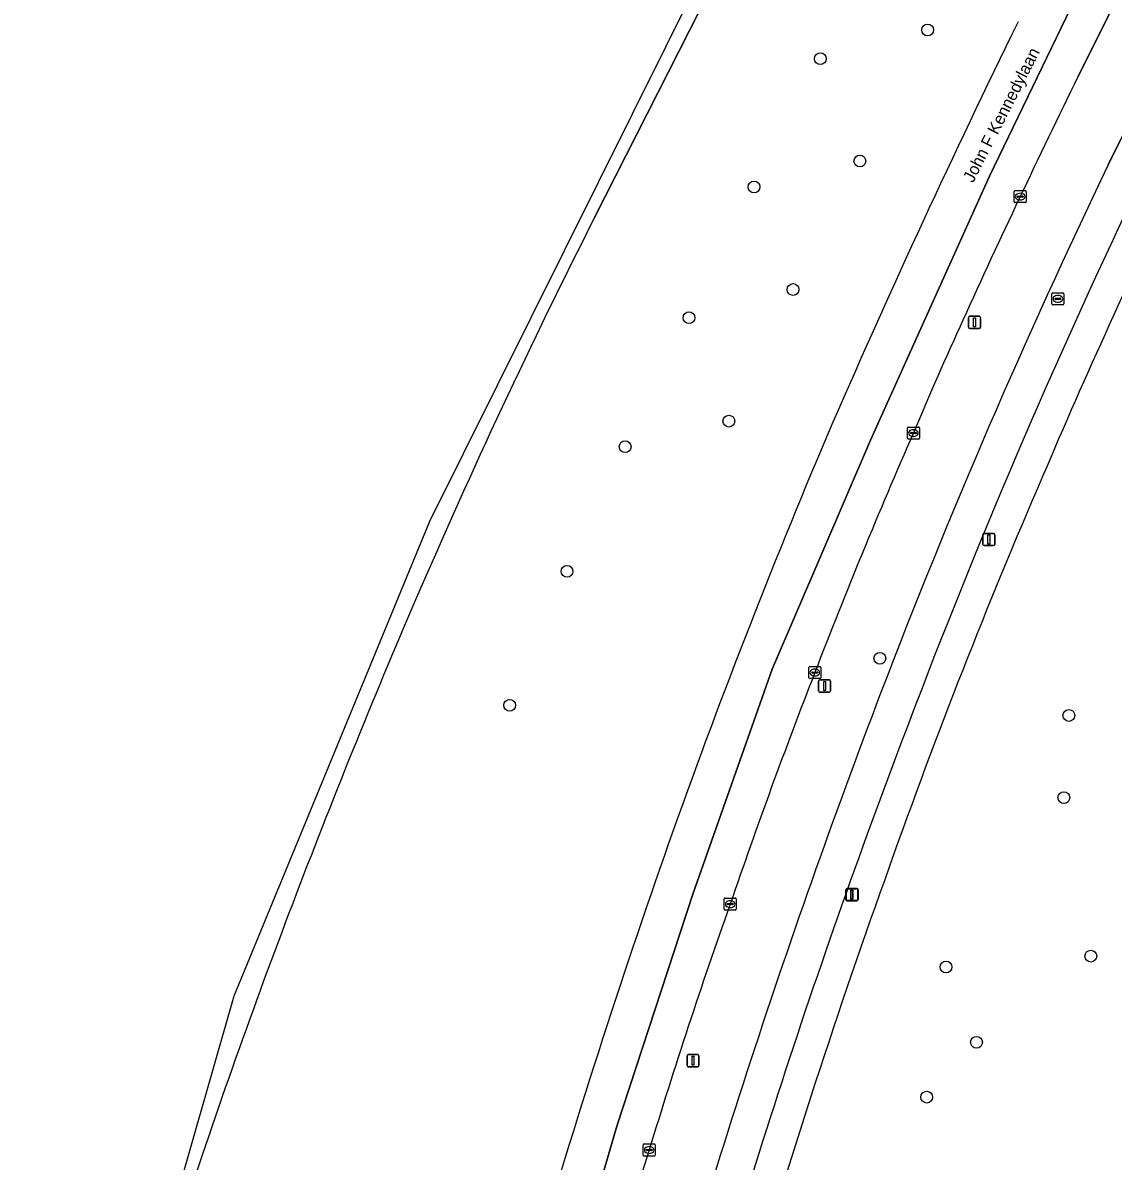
# Model space of a CAD drawing. Extents: x 161477 to 163040, y 383680 to 384871.
# Drawn here: x 161491.2 to 161581.6, y 384285.2 to 384379.6 of the extents above; entities that cross this region are included whole.
import ezdxf

# ---------------------------------------------------------------- set-up
doc = ezdxf.new("R2010")
doc.units = 0
for name, color, linetype in [('IMGEO_Berm_groen', 7, 'Continuous'), ('IMGEO_Boom', 7, 'Continuous'), ('IMGEO_Fietspad_gesloten', 7, 'Continuous'), ('IMGEO_Groenvoorziening', 7, 'Continuous'), ('IMGEO_Kolk', 7, 'Continuous'), ('IMGEO_Lichtmast', 7, 'Continuous'), ('IMGEO_Openbare_ruimte_label', 7, 'Continuous'), ('IMGEO_Rijbaan_lokaal_gesloten', 7, 'Continuous'), ('IMGEO_Rioolput', 7, 'Continuous'), ('IMGEO_Voetpad_open', 7, 'Continuous')]:
    doc.layers.add(name, color=color, linetype=linetype)

msp = doc.modelspace()

# ---------------------------------------------------------------- linework, layer by layer
at = {"layer": 'IMGEO_Berm_groen'}
for points in [[(161641.247, 384565.836), (161604.621, 384493.656), (161568.685, 384422.83), (161565.441, 384416.384), (161549.928, 384385.826), (161538.572, 384363.442)], [(161665.83, 384546.951), (161665.276, 384545.886), (161657.396, 384530.299), (161648.146, 384511.921), (161638.428, 384492.932), (161629.152, 384474.697), (161619.906, 384456.455), (161609.741, 384436.425), (161600.483, 384418.156), (161591.22, 384399.962), (161581.96, 384381.739), (161578.646, 384375.101)], [(161581.162, 384367.811), (161590.197, 384386.091), (161669.994, 384542.688)]]:
    msp.add_lwpolyline(points, dxfattribs=at)
for centre, radius, start, end in [((162304.83, 384021.353), 814.225, 153.893091, 156.466679), ((162246.39, 384046.741), 744.111, 153.814572, 155.532172), ((162094.709, 384120.544), 569.974, 154.28973, 159.08729), ((162037.429, 384110.656), 559.248, 153.12725, 156.71294), ((161890.94, 384208.459), 353.603, 155.5279, 157.18446), ((162096.916, 384116.326), 585.697, 156.863556, 160.410557), ((161983.867, 384161.599), 457.485, 156.28771, 158.97814), ((162090.68, 384087.63), 617.264, 156.703842, 159.226682), ((162029.765, 384141.958), 507.378, 158.76713, 161.07503), ((162191.979, 384084.194), 673.813, 159.15228, 164.813154), ((162176.032, 384089.247), 669.314, 160.497383, 163.636019), ((162049.789, 384101.886), 573.977, 159.109535, 161.844747), ((161991.923, 384149.645), 469.115, 160.46409, 163.08632), ((161998.849, 384143.052), 477.678, 162.57139, 165.02538)]:
    msp.add_arc(centre, radius, start, end, dxfattribs=at)
at = {"layer": 'IMGEO_Boom'}
for centre in [(161566.182, 384378.987), (161557.289, 384376.602), (161560.564, 384368.122), (161551.792, 384365.97), (161555.03, 384357.465), (161546.397, 384355.131), (161549.705, 384346.557), (161541.103, 384344.432), (161536.289, 384334.1), (161562.221, 384326.895), (161531.535, 384323), (161577.892, 384322.154), (161577.475, 384315.345), (161579.712, 384302.199), (161567.709, 384301.301), (161570.234, 384295.057), (161566.107, 384290.508)]:
    msp.add_circle(centre, 0.489, dxfattribs=at)
at = {"layer": 'IMGEO_Fietspad_gesloten'}
msp.add_lwpolyline([(161672.597, 384541.38), (161669.994, 384542.688), (161590.197, 384386.091), (161581.162, 384367.811)], dxfattribs=at)
for centre, radius, start, end in [((162094.709, 384120.544), 569.974, 154.28973, 159.08729), ((162103.511, 384117.459), 576.238, 154.387615, 159.10675), ((162191.979, 384084.194), 673.813, 159.15228, 164.813154), ((162159.621, 384094.419), 636.877, 158.97044, 164.928258)]:
    msp.add_arc(centre, radius, start, end, dxfattribs=at)
at = {"layer": 'IMGEO_Groenvoorziening'}
for centre, radius, start, end in [((162081.76, 384126.846), 549.874, 154.10782, 156.96869), ((162042.736, 384139.942), 508.847, 156.60665, 160.51784), ((162124.284, 384107.341), 596.609, 160.178188, 163.825185)]:
    msp.add_arc(centre, radius, start, end, dxfattribs=at)
at = {"layer": 'IMGEO_Kolk'}
for p, q in [((161573.353, 384364.745), (161573.353, 384365.597)), ((161573.428, 384365.671), (161574.28, 384365.671)), ((161573.655, 384365.214), (161574.053, 384365.214)), ((161573.841, 384365.451), (161573.866, 384365.451)), ((161574.354, 384365.597), (161574.354, 384364.745)), ((161574.28, 384364.671), (161573.428, 384364.671)), ((161573.612, 384365.165), (161573.612, 384365.177)), ((161574.05, 384365.128), (161573.652, 384365.128)), ((161573.864, 384364.891), (161573.839, 384364.891)), ((161574.096, 384365.177), (161574.096, 384365.165)), ((161564.505, 384345.141), (161564.505, 384345.993)), ((161564.58, 384346.067), (161565.432, 384346.067)), ((161564.764, 384345.561), (161564.764, 384345.573)), ((161565.202, 384345.524), (161564.804, 384345.524)), ((161564.807, 384345.61), (161565.205, 384345.61)), ((161564.993, 384345.847), (161565.018, 384345.847)), ((161565.248, 384345.573), (161565.248, 384345.561)), ((161565.506, 384345.993), (161565.506, 384345.141)), ((161565.432, 384345.067), (161564.58, 384345.067)), ((161565.016, 384345.287), (161564.991, 384345.287)), ((161556.329, 384325.284), (161556.329, 384326.136)), ((161556.404, 384326.21), (161557.256, 384326.21)), ((161556.588, 384325.704), (161556.588, 384325.716)), ((161557.026, 384325.667), (161556.628, 384325.667)), ((161556.631, 384325.753), (161557.029, 384325.753)), ((161556.817, 384325.99), (161556.842, 384325.99)), ((161557.072, 384325.716), (161557.072, 384325.704)), ((161557.33, 384326.136), (161557.33, 384325.284)), ((161557.256, 384325.21), (161556.404, 384325.21)), ((161556.84, 384325.43), (161556.815, 384325.43)), ((161549.313, 384306.09), (161549.313, 384306.942)), ((161549.388, 384307.016), (161550.24, 384307.016)), ((161549.801, 384306.796), (161549.826, 384306.796)), ((161550.314, 384306.942), (161550.314, 384306.09)), ((161550.24, 384306.016), (161549.388, 384306.016)), ((161549.572, 384306.51), (161549.572, 384306.522)), ((161550.01, 384306.473), (161549.612, 384306.473)), ((161549.615, 384306.559), (161550.013, 384306.559)), ((161549.824, 384306.236), (161549.799, 384306.236)), ((161550.056, 384306.522), (161550.056, 384306.51)), ((161542.599, 384285.699), (161542.599, 384286.551)), ((161542.674, 384286.625), (161543.526, 384286.625)), ((161542.858, 384286.119), (161542.858, 384286.131)), ((161543.296, 384286.082), (161542.898, 384286.082)), ((161542.901, 384286.168), (161543.299, 384286.168)), ((161543.087, 384286.405), (161543.112, 384286.405)), ((161543.342, 384286.131), (161543.342, 384286.119)), ((161543.6, 384286.551), (161543.6, 384285.699)), ((161543.526, 384285.625), (161542.674, 384285.625)), ((161543.11, 384285.845), (161543.085, 384285.845))]:
    msp.add_line(p, q, dxfattribs=at)
for points in [[(161573.353, 384364.745), (161573.353, 384365.597)], [(161573.428, 384365.671), (161574.28, 384365.671)], [(161574.354, 384365.597), (161574.354, 384364.745)], [(161574.28, 384364.671), (161573.428, 384364.671)], [(161564.505, 384345.141), (161564.505, 384345.993)], [(161564.58, 384346.067), (161565.432, 384346.067)], [(161565.506, 384345.993), (161565.506, 384345.141)], [(161565.432, 384345.067), (161564.58, 384345.067)], [(161556.329, 384325.284), (161556.329, 384326.136)], [(161556.404, 384326.21), (161557.256, 384326.21)], [(161557.33, 384326.136), (161557.33, 384325.284)], [(161557.256, 384325.21), (161556.404, 384325.21)], [(161549.313, 384306.09), (161549.313, 384306.942)], [(161549.388, 384307.016), (161550.24, 384307.016)], [(161550.314, 384306.942), (161550.314, 384306.09)], [(161550.24, 384306.016), (161549.388, 384306.016)], [(161542.599, 384285.699), (161542.599, 384286.551)], [(161542.674, 384286.625), (161543.526, 384286.625)], [(161543.6, 384286.551), (161543.6, 384285.699)], [(161543.526, 384285.625), (161542.674, 384285.625)]]:
    msp.add_lwpolyline(points, dxfattribs=at)
for centre, radius, start, end in [((161573.43, 384365.595), 0.0765, 91.55205, 178.44795), ((161573.43, 384365.595), 0.0765, 91.55205, 178.44795), ((161573.652, 384365.174), 0.0403, 85.87752, 175.75265), ((161574.057, 384365.176), 0.0386, 1.73085, 96.63898), ((161574.278, 384365.595), 0.0765, 1.55205, 88.44795), ((161574.278, 384365.595), 0.0765, 1.55205, 88.44795), ((161573.43, 384364.747), 0.0765, 181.55205, 268.44795), ((161573.43, 384364.747), 0.0765, 181.55205, 268.44795), ((161573.649, 384365.164), 0.0366, 178.93798, 274.71019), ((161574.053, 384365.171), 0.043, 264.86636, 352.45326), ((161574.278, 384364.747), 0.0765, 271.55205, 358.44795), ((161574.278, 384364.747), 0.0765, 271.55205, 358.44795), ((161564.582, 384345.991), 0.0765, 91.55205, 178.44795), ((161564.582, 384345.991), 0.0765, 91.55205, 178.44795), ((161564.804, 384345.57), 0.0403, 85.87752, 175.75265), ((161564.801, 384345.56), 0.0366, 178.93798, 274.71019), ((161565.205, 384345.567), 0.043, 264.86636, 352.45326), ((161565.209, 384345.572), 0.0386, 1.73085, 96.63898), ((161565.43, 384345.991), 0.0765, 1.55205, 88.44795), ((161565.43, 384345.991), 0.0765, 1.55205, 88.44795), ((161564.582, 384345.143), 0.0765, 181.55205, 268.44795), ((161564.582, 384345.143), 0.0765, 181.55205, 268.44795), ((161565.43, 384345.143), 0.0765, 271.55205, 358.44795), ((161565.43, 384345.143), 0.0765, 271.55205, 358.44795), ((161556.406, 384326.134), 0.0765, 91.55205, 178.44795), ((161556.406, 384326.134), 0.0765, 91.55205, 178.44795), ((161556.628, 384325.713), 0.0403, 85.87752, 175.75265), ((161556.625, 384325.703), 0.0366, 178.93798, 274.71019), ((161557.029, 384325.71), 0.043, 264.86636, 352.45326), ((161557.033, 384325.715), 0.0386, 1.73085, 96.63898), ((161557.254, 384326.134), 0.0765, 1.55205, 88.44795), ((161557.254, 384326.134), 0.0765, 1.55205, 88.44795), ((161556.406, 384325.286), 0.0765, 181.55205, 268.44795), ((161556.406, 384325.286), 0.0765, 181.55205, 268.44795), ((161557.254, 384325.286), 0.0765, 271.55205, 358.44795), ((161557.254, 384325.286), 0.0765, 271.55205, 358.44795), ((161549.39, 384306.94), 0.0765, 91.55205, 178.44795), ((161549.39, 384306.94), 0.0765, 91.55205, 178.44795), ((161550.238, 384306.94), 0.0765, 1.55205, 88.44795), ((161550.238, 384306.94), 0.0765, 1.55205, 88.44795), ((161549.39, 384306.092), 0.0765, 181.55205, 268.44795), ((161549.39, 384306.092), 0.0765, 181.55205, 268.44795), ((161549.612, 384306.519), 0.0403, 85.87752, 175.75265), ((161549.609, 384306.509), 0.0366, 178.93798, 274.71019), ((161550.013, 384306.516), 0.043, 264.86636, 352.45326), ((161550.017, 384306.521), 0.0386, 1.73085, 96.63898), ((161550.238, 384306.092), 0.0765, 271.55205, 358.44795), ((161550.238, 384306.092), 0.0765, 271.55205, 358.44795), ((161542.676, 384286.549), 0.0765, 91.55205, 178.44795), ((161542.676, 384286.549), 0.0765, 91.55205, 178.44795), ((161542.898, 384286.128), 0.0403, 85.87752, 175.75265), ((161542.895, 384286.118), 0.0366, 178.93798, 274.71019), ((161543.299, 384286.125), 0.043, 264.86636, 352.45326), ((161543.303, 384286.13), 0.0386, 1.73085, 96.63898), ((161543.524, 384286.549), 0.0765, 1.55205, 88.44795), ((161543.524, 384286.549), 0.0765, 1.55205, 88.44795), ((161542.676, 384285.701), 0.0765, 181.55205, 268.44795), ((161542.676, 384285.701), 0.0765, 181.55205, 268.44795), ((161543.524, 384285.701), 0.0765, 271.55205, 358.44795), ((161543.524, 384285.701), 0.0765, 271.55205, 358.44795)]:
    msp.add_arc(centre, radius, start, end, dxfattribs=at)
for centre, major_axis, ratio, start_param, end_param in [((161573.84, 384365.171), (-0.387, 0.002), 0.722429, 4.712389, 7.853982), ((161573.865, 384365.171), (-0.39, 0.002), 0.717154, 1.570796, 4.712389), ((161564.992, 384345.567), (-0.387, 0.002), 0.722429, 4.712389, 7.853982), ((161565.017, 384345.567), (-0.39, 0.002), 0.717154, 1.570796, 4.712389), ((161556.816, 384325.71), (-0.387, 0.002), 0.722429, 4.712389, 7.853982), ((161556.841, 384325.71), (-0.39, 0.002), 0.717154, 1.570796, 4.712389), ((161549.8, 384306.516), (-0.387, 0.002), 0.722429, 4.712389, 7.853982), ((161549.825, 384306.516), (-0.39, 0.002), 0.717154, 1.570796, 4.712389), ((161543.086, 384286.125), (-0.387, 0.002), 0.722429, 4.712389, 7.853982), ((161543.111, 384286.125), (-0.39, 0.002), 0.717154, 1.570796, 4.712389)]:
    msp.add_ellipse(centre, major_axis=major_axis, ratio=ratio, start_param=start_param, end_param=end_param, dxfattribs=at)
at = {"layer": 'IMGEO_Lichtmast'}
for p, q in [((161569.577, 384354.345), (161569.577, 384355.145)), ((161569.577, 384355.145), (161569.577, 384354.345)), ((161569.677, 384355.245), (161570.467, 384355.245)), ((161570.467, 384355.245), (161569.677, 384355.245)), ((161570.567, 384355.145), (161570.567, 384354.345)), ((161570.567, 384354.345), (161570.567, 384355.145)), ((161570.467, 384354.245), (161569.677, 384354.245)), ((161569.677, 384354.245), (161570.467, 384354.245)), ((161570.762, 384336.341), (161570.762, 384337.141)), ((161570.762, 384337.141), (161570.762, 384336.341)), ((161570.862, 384337.241), (161571.652, 384337.241)), ((161571.652, 384337.241), (161570.862, 384337.241)), ((161571.752, 384337.141), (161571.752, 384336.341)), ((161571.752, 384336.341), (161571.752, 384337.141)), ((161571.652, 384336.241), (161570.862, 384336.241)), ((161570.862, 384336.241), (161571.652, 384336.241)), ((161557.146, 384324.197), (161557.146, 384324.997)), ((161557.146, 384324.997), (161557.146, 384324.197)), ((161557.246, 384325.097), (161558.036, 384325.097)), ((161558.036, 384325.097), (161557.246, 384325.097)), ((161558.136, 384324.997), (161558.136, 384324.197)), ((161558.136, 384324.197), (161558.136, 384324.997)), ((161558.036, 384324.097), (161557.246, 384324.097)), ((161557.246, 384324.097), (161558.036, 384324.097)), ((161559.396, 384306.891), (161559.396, 384307.691)), ((161559.396, 384307.691), (161559.396, 384306.891)), ((161559.422, 384306.902), (161559.422, 384307.702)), ((161559.422, 384307.702), (161559.422, 384306.902)), ((161559.496, 384307.791), (161560.286, 384307.791)), ((161560.286, 384307.791), (161559.496, 384307.791)), ((161559.522, 384307.802), (161560.312, 384307.802)), ((161560.312, 384307.802), (161559.522, 384307.802)), ((161560.386, 384307.691), (161560.386, 384306.891)), ((161560.386, 384306.891), (161560.386, 384307.691)), ((161560.412, 384307.702), (161560.412, 384306.902)), ((161560.412, 384306.902), (161560.412, 384307.702)), ((161560.286, 384306.791), (161559.496, 384306.791)), ((161559.496, 384306.791), (161560.286, 384306.791)), ((161560.312, 384306.802), (161559.522, 384306.802)), ((161559.522, 384306.802), (161560.312, 384306.802)), ((161546.236, 384293.133), (161546.236, 384293.933)), ((161546.236, 384293.933), (161546.236, 384293.133)), ((161546.336, 384294.033), (161547.126, 384294.033)), ((161547.126, 384294.033), (161546.336, 384294.033)), ((161547.226, 384293.933), (161547.226, 384293.133)), ((161547.226, 384293.133), (161547.226, 384293.933)), ((161547.126, 384293.033), (161546.336, 384293.033)), ((161546.336, 384293.033), (161547.126, 384293.033))]:
    msp.add_line(p, q, dxfattribs=at)
for points in [[(161569.997, 384355.12), (161570.147, 384355.12), (161570.147, 384354.37), (161569.997, 384354.37), (161569.997, 384355.12)], [(161571.182, 384337.116), (161571.332, 384337.116), (161571.332, 384336.366), (161571.182, 384336.366), (161571.182, 384337.116)], [(161557.566, 384324.972), (161557.716, 384324.972), (161557.716, 384324.222), (161557.566, 384324.222), (161557.566, 384324.972)], [(161559.816, 384307.666), (161559.966, 384307.666), (161559.966, 384306.916), (161559.816, 384306.916), (161559.816, 384307.666)], [(161559.842, 384307.677), (161559.992, 384307.677), (161559.992, 384306.927), (161559.842, 384306.927), (161559.842, 384307.677)], [(161546.656, 384293.908), (161546.806, 384293.908), (161546.806, 384293.158), (161546.656, 384293.158), (161546.656, 384293.908)]]:
    msp.add_lwpolyline(points, dxfattribs=at)
for centre, start, end in [((161569.677, 384355.145), 90, 180), ((161569.677, 384355.145), 90, 180), ((161570.467, 384355.145), 0, 90), ((161570.467, 384355.145), 360, 90), ((161569.677, 384354.345), 180, 270), ((161569.677, 384354.345), 180, 270), ((161570.467, 384354.345), 270, 0), ((161570.467, 384354.345), 270, 0), ((161570.862, 384337.141), 90, 180), ((161570.862, 384337.141), 90, 180), ((161571.652, 384337.141), 0, 90), ((161571.652, 384337.141), 360, 90), ((161570.862, 384336.341), 180, 270), ((161570.862, 384336.341), 180, 270), ((161571.652, 384336.341), 270, 0), ((161571.652, 384336.341), 270, 0), ((161557.246, 384324.997), 90, 180), ((161557.246, 384324.997), 90, 180), ((161558.036, 384324.997), 0, 90), ((161558.036, 384324.997), 360, 90), ((161557.246, 384324.197), 180, 270), ((161557.246, 384324.197), 180, 270), ((161558.036, 384324.197), 270, 0), ((161558.036, 384324.197), 270, 0), ((161559.496, 384307.691), 90, 180), ((161559.496, 384307.691), 90, 180), ((161559.522, 384307.702), 90, 180), ((161559.522, 384307.702), 90, 180), ((161560.286, 384307.691), 0, 90), ((161560.286, 384307.691), 360, 90), ((161560.312, 384307.702), 0, 90), ((161560.312, 384307.702), 360, 90), ((161559.496, 384306.891), 180, 270), ((161559.496, 384306.891), 180, 270), ((161559.522, 384306.902), 180, 270), ((161559.522, 384306.902), 180, 270), ((161560.286, 384306.891), 270, 0), ((161560.286, 384306.891), 270, 0), ((161560.312, 384306.902), 270, 0), ((161560.312, 384306.902), 270, 0), ((161546.336, 384293.933), 90, 180), ((161546.336, 384293.933), 90, 180), ((161547.126, 384293.933), 0, 90), ((161547.126, 384293.933), 360, 90), ((161546.336, 384293.133), 180, 270), ((161546.336, 384293.133), 180, 270), ((161547.126, 384293.133), 270, 0), ((161547.126, 384293.133), 270, 0)]:
    msp.add_arc(centre, 0.1, start, end, dxfattribs=at)
at = {"layer": 'IMGEO_Rijbaan_lokaal_gesloten'}
for points in [[(161538.572, 384363.442), (161549.928, 384385.826), (161565.441, 384416.384), (161568.685, 384422.83), (161604.621, 384493.656), (161641.247, 384565.836), (161640.066, 384566.79), (161638.079, 384562.801), (161573.4, 384435.807), (161555.665, 384400.142), (161524.879, 384338.234), (161508.674, 384298.877), (161503.106, 384279.48), (161493.529, 384246.112), (161491.168, 384234.329)], [(161514.46, 384183.443), (161512.791, 384168.464), (161516.107, 384168.532), (161517.261, 384179.696), (161519.595, 384196.57), (161523.029, 384218.462), (161527.965, 384241.641), (161533.76, 384265.249), (161540.413, 384288.105), (161546.744, 384307.421), (161553.29, 384325.984), (161561.445, 384344.977), (161571.317, 384366.867), (161581.619, 384388.221), (161592.563, 384409.681), (161601.577, 384427.493), (161617.886, 384459.039), (161630.548, 384484.682), (161648.789, 384520.091), (161657.802, 384538.01), (161663.424, 384548.94)], [(161648.146, 384511.921), (161657.396, 384530.299), (161665.276, 384545.886), (161665.83, 384546.951), (161663.424, 384548.94), (161657.802, 384538.01), (161648.789, 384520.091), (161630.548, 384484.682), (161617.886, 384459.039), (161601.577, 384427.493), (161592.563, 384409.681), (161581.619, 384388.221), (161571.317, 384366.867), (161561.445, 384344.977), (161553.29, 384325.984), (161546.744, 384307.421), (161540.413, 384288.105), (161533.76, 384265.249), (161527.965, 384241.641), (161523.029, 384218.462), (161519.595, 384196.57), (161517.261, 384179.696)], [(161578.646, 384375.101), (161581.96, 384381.739), (161591.22, 384399.962), (161600.483, 384418.156), (161609.741, 384436.425), (161619.906, 384456.455), (161629.152, 384474.697), (161638.428, 384492.932), (161648.146, 384511.921)]]:
    msp.add_lwpolyline(points, dxfattribs=at)
for centre, radius, start, end in [((162304.83, 384021.353), 814.225, 153.893091, 156.466679), ((162246.39, 384046.741), 744.111, 153.814572, 155.532172), ((162037.429, 384110.656), 559.248, 153.12725, 156.71294), ((161890.94, 384208.459), 353.603, 155.5279, 157.18446), ((162096.916, 384116.326), 585.697, 156.863556, 160.410557), ((161983.867, 384161.599), 457.485, 156.28771, 158.97814), ((162090.68, 384087.63), 617.264, 156.703842, 159.226682), ((162029.765, 384141.958), 507.378, 158.76713, 161.07503), ((162176.032, 384089.247), 669.314, 160.497383, 163.636019), ((162049.789, 384101.886), 573.977, 159.109535, 161.844747), ((161991.923, 384149.645), 469.115, 160.46409, 163.08632), ((161998.849, 384143.052), 477.678, 162.57139, 165.02538)]:
    msp.add_arc(centre, radius, start, end, dxfattribs=at)
at = {"layer": 'IMGEO_Rioolput'}
for p, q in [((161576.478, 384356.269), (161576.478, 384357.121)), ((161576.553, 384357.195), (161577.405, 384357.195)), ((161576.78, 384356.738), (161577.178, 384356.738)), ((161576.966, 384356.975), (161576.991, 384356.975)), ((161577.479, 384357.121), (161577.479, 384356.269)), ((161577.405, 384356.195), (161576.553, 384356.195)), ((161576.737, 384356.689), (161576.737, 384356.701)), ((161577.175, 384356.652), (161576.777, 384356.652)), ((161576.989, 384356.415), (161576.964, 384356.415)), ((161577.221, 384356.701), (161577.221, 384356.689))]:
    msp.add_line(p, q, dxfattribs=at)
for points in [[(161576.478, 384356.269), (161576.478, 384357.121)], [(161576.553, 384357.195), (161577.405, 384357.195)], [(161577.479, 384357.121), (161577.479, 384356.269)], [(161577.405, 384356.195), (161576.553, 384356.195)]]:
    msp.add_lwpolyline(points, dxfattribs=at)
for centre, radius, start, end in [((161576.555, 384357.119), 0.0765, 91.55205, 178.44795), ((161576.555, 384357.119), 0.0765, 91.55205, 178.44795), ((161576.777, 384356.698), 0.0403, 85.87752, 175.75265), ((161577.182, 384356.7), 0.0386, 1.73085, 96.63898), ((161577.403, 384357.119), 0.0765, 1.55205, 88.44795), ((161577.403, 384357.119), 0.0765, 1.55205, 88.44795), ((161576.555, 384356.271), 0.0765, 181.55205, 268.44795), ((161576.555, 384356.271), 0.0765, 181.55205, 268.44795), ((161576.774, 384356.688), 0.0366, 178.93798, 274.71019), ((161577.178, 384356.695), 0.043, 264.86636, 352.45326), ((161577.403, 384356.271), 0.0765, 271.55205, 358.44795), ((161577.403, 384356.271), 0.0765, 271.55205, 358.44795)]:
    msp.add_arc(centre, radius, start, end, dxfattribs=at)
for centre, major_axis, ratio, start_param, end_param in [((161576.965, 384356.695), (-0.387, 0.002), 0.722429, 4.712389, 7.853982), ((161576.99, 384356.695), (-0.39, 0.002), 0.717154, 1.570796, 4.712389)]:
    msp.add_ellipse(centre, major_axis=major_axis, ratio=ratio, start_param=start_param, end_param=end_param, dxfattribs=at)
at = {"layer": 'IMGEO_Voetpad_open'}
for centre, radius, start, end in [((162103.511, 384117.459), 576.238, 154.387615, 159.10675), ((162081.76, 384126.846), 549.874, 154.10782, 156.96869), ((162042.736, 384139.942), 508.847, 156.60665, 160.51784), ((162159.621, 384094.419), 636.877, 158.97044, 164.928258), ((162124.284, 384107.341), 596.609, 160.178188, 163.825185)]:
    msp.add_arc(centre, radius, start, end, dxfattribs=at)

# ---------------------------------------------------------------- texts
at = {"layer": 'IMGEO_Openbare_ruimte_label'}
msp.add_text('John F Kennedylaan', height=1, rotation=63.05042, dxfattribs=at).set_placement((161569.952, 384366.258))

doc.saveas('drawing.dxf')
